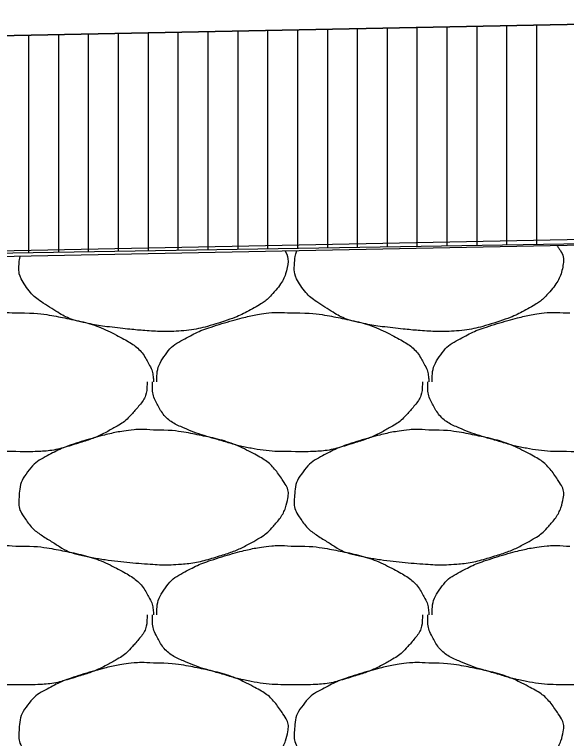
# Model space of a CAD drawing. Extents: x 1373719 to 1374161, y 379835 to 380167.
# Drawn here: x 1373963.581 to 1373964.505, y 379975.406 to 379976.619 of the extents above; entities that cross this region are included whole.
import ezdxf

# ---------------------------------------------------------------- set-up
doc = ezdxf.new("R2010")
doc.units = 0
for name, color, linetype in [('ACHM Surface', 7, 'Continuous'), ('Aggregate Base Course', 7, 'Continuous'), ('Pavement Layers', 7, 'Continuous'), ('SIGNATURE', 7, 'Continuous')]:
    doc.layers.add(name, color=color, linetype=linetype)

msp = doc.modelspace()

# ---------------------------------------------------------------- linework, layer by layer
msp.add_line((1373965.3548, 379976.6186), (1373948.8548, 379976.2886))
at = {"layer": 'ACHM Surface'}
for p, q in [((1373964.3055, 379976.2314), (1373964.3055, 379976.5976)), ((1373964.3555, 379976.2322), (1373964.3555, 379976.5986)), ((1373964.4055, 379976.233), (1373964.4055, 379976.5996)), ((1373964.4555, 379976.2338), (1373964.4555, 379976.6006)), ((1373963.7055, 379976.2215), (1373963.7055, 379976.5856)), ((1373963.7555, 379976.2223), (1373963.7555, 379976.5866)), ((1373963.8055, 379976.2232), (1373963.8055, 379976.5876)), ((1373963.8555, 379976.224), (1373963.8555, 379976.5886)), ((1373963.9055, 379976.2248), (1373963.9055, 379976.5896)), ((1373963.9555, 379976.2256), (1373963.9555, 379976.5906)), ((1373964.0055, 379976.2264), (1373964.0055, 379976.5916)), ((1373964.0555, 379976.2273), (1373964.0555, 379976.5926)), ((1373964.1055, 379976.2281), (1373964.1055, 379976.5936)), ((1373964.1555, 379976.2289), (1373964.1555, 379976.5946)), ((1373964.2055, 379976.2297), (1373964.2055, 379976.5956)), ((1373964.2555, 379976.2305), (1373964.2555, 379976.5966)), ((1373963.6055, 379976.2199), (1373963.6055, 379976.5836)), ((1373963.6555, 379976.2207), (1373963.6555, 379976.5846))]:
    msp.add_line(p, q, dxfattribs=at)
at = {"layer": 'Aggregate Base Course'}
for points, degree in [([(1373964.0344, 379976.2222), (1373964.0384, 379976.2148), (1373964.0403, 379976.2068), (1373964.0359, 379976.1827), (1373964.0271, 379976.1659), (1373964.0053, 379976.1416), (1373963.997, 379976.1352), (1373963.9686, 379976.1191), (1373963.9507, 379976.1104), (1373963.9054, 379976.0961), (1373963.8799, 379976.0896), (1373963.8404, 379976.0872), (1373963.8271, 379976.0871), (1373963.7941, 379976.0893), (1373963.7744, 379976.0912), (1373963.7328, 379976.0958), (1373963.7113, 379976.0992), (1373963.6721, 379976.1083), (1373963.6569, 379976.1177), (1373963.6233, 379976.1388), (1373963.6088, 379976.1497), (1373963.5897, 379976.1789), (1373963.5884, 379976.1895), (1373963.5892, 379976.2042), (1373963.5897, 379976.2087), (1373963.5906, 379976.2133)], 3), ([(1373964.4894, 379976.2313), (1373964.4904, 379976.2297), (1373964.4915, 379976.2282), (1373964.4983, 379976.218), (1373964.5013, 379976.2082), (1373964.4967, 379976.1827), (1373964.4879, 379976.1659), (1373964.4661, 379976.1416), (1373964.4578, 379976.1352), (1373964.4294, 379976.1191), (1373964.4115, 379976.1104), (1373964.3662, 379976.0961), (1373964.3407, 379976.0896), (1373964.3012, 379976.0872), (1373964.2879, 379976.0871), (1373964.2549, 379976.0893), (1373964.2352, 379976.0912), (1373964.1936, 379976.0958), (1373964.1721, 379976.0992), (1373964.1329, 379976.1083), (1373964.1177, 379976.1177), (1373964.0841, 379976.1388), (1373964.0696, 379976.1497), (1373964.0505, 379976.1789), (1373964.0492, 379976.1895), (1373964.0502, 379976.2073), (1373964.0513, 379976.215), (1373964.0537, 379976.2226)], 3), ([(1373963.3586, 379976.0034), (1373963.3586, 379976.004), (1373963.3585, 379976.0046), (1373963.3586, 379976.0052), (1373963.3589, 379976.0204), (1373963.3632, 379976.0349), (1373963.373, 379976.0484), (1373963.3829, 379976.062), (1373963.3951, 379976.07), (1373963.409, 379976.0772), (1373963.4208, 379976.0834), (1373963.4324, 379976.0892), (1373963.445, 379976.0934), (1373963.4628, 379976.0994), (1373963.4807, 379976.1048), (1373963.499, 379976.1096), (1373963.5103, 379976.1125), (1373963.5216, 379976.115), (1373963.5332, 379976.1168), (1373963.5498, 379976.1194), (1373963.5669, 379976.12), (1373963.5836, 379976.1186)], 3), ([(1373963.5836, 379976.1186), (1373963.5854, 379976.1185), (1373963.5872, 379976.1187), (1373963.589, 379976.1186)], 2), ([(1373963.589, 379976.1186), (1373963.6153, 379976.1189), (1373963.6418, 379976.115), (1373963.6682, 379976.1096), (1373963.7004, 379976.103), (1373963.7301, 379976.0932), (1373963.76, 379976.0772), (1373963.7799, 379976.0665), (1373963.7958, 379976.0526), (1373963.8068, 379976.0322), (1373963.8115, 379976.0234), (1373963.8132, 379976.0145), (1373963.814, 379976.0052), (1373963.814, 379976.0046), (1373963.8141, 379976.004), (1373963.814, 379976.0034)], 3), ([(1373963.8194, 379976.0034), (1373963.8194, 379976.004), (1373963.8193, 379976.0046), (1373963.8194, 379976.0052), (1373963.8197, 379976.0204), (1373963.824, 379976.0349), (1373963.8338, 379976.0484), (1373963.8437, 379976.062), (1373963.8559, 379976.07), (1373963.8698, 379976.0772), (1373963.8816, 379976.0834), (1373963.8932, 379976.0892), (1373963.9058, 379976.0934), (1373963.9236, 379976.0994), (1373963.9415, 379976.1048), (1373963.9598, 379976.1096), (1373963.9711, 379976.1125), (1373963.9824, 379976.115), (1373963.994, 379976.1168), (1373964.0106, 379976.1194), (1373964.0277, 379976.12), (1373964.0444, 379976.1186)], 3), ([(1373964.0444, 379976.1186), (1373964.0462, 379976.1185), (1373964.048, 379976.1187), (1373964.0498, 379976.1186)], 2), ([(1373964.0498, 379976.1186), (1373964.0761, 379976.1189), (1373964.1026, 379976.115), (1373964.129, 379976.1096), (1373964.1612, 379976.103), (1373964.1909, 379976.0932), (1373964.2208, 379976.0772), (1373964.2407, 379976.0665), (1373964.2566, 379976.0526), (1373964.2676, 379976.0322), (1373964.2723, 379976.0234), (1373964.274, 379976.0145), (1373964.2748, 379976.0052), (1373964.2748, 379976.0046), (1373964.2749, 379976.004), (1373964.2748, 379976.0034)], 3), ([(1373964.2802, 379976.0034), (1373964.2802, 379976.004), (1373964.2801, 379976.0046), (1373964.2802, 379976.0052), (1373964.2805, 379976.0204), (1373964.2848, 379976.0349), (1373964.2946, 379976.0484), (1373964.3045, 379976.062), (1373964.3167, 379976.07), (1373964.3306, 379976.0772), (1373964.3424, 379976.0834), (1373964.354, 379976.0892), (1373964.3666, 379976.0934), (1373964.3844, 379976.0994), (1373964.4023, 379976.1048), (1373964.4206, 379976.1096), (1373964.4319, 379976.1125), (1373964.4432, 379976.115), (1373964.4548, 379976.1168), (1373964.4714, 379976.1194), (1373964.4885, 379976.12), (1373964.5052, 379976.1186)], 3), ([(1373964.5052, 379976.1186), (1373964.507, 379976.1185), (1373964.5088, 379976.1187), (1373964.5106, 379976.1186)], 2), ([(1373963.5836, 379975.8864), (1373963.5812, 379975.8864), (1373963.5788, 379975.8864), (1373963.5764, 379975.8864), (1373963.5565, 379975.8864), (1373963.5367, 379975.8882), (1373963.517, 379975.8918), (1373963.4959, 379975.8956), (1373963.4759, 379975.902), (1373963.4554, 379975.9079), (1373963.4378, 379975.9129), (1373963.4207, 379975.9186), (1373963.4036, 379975.926), (1373963.3845, 379975.9342), (1373963.3686, 379975.948), (1373963.3586, 379975.9674), (1373963.3534, 379975.9774), (1373963.3514, 379975.9875), (1373963.3514, 379975.998), (1373963.3514, 379975.9998), (1373963.3514, 379976.0016), (1373963.3514, 379976.0034)], 3), ([(1373963.8032, 379976.0034), (1373963.8032, 379976.0016), (1373963.8032, 379975.9998), (1373963.8032, 379975.998), (1373963.8025, 379975.9797), (1373963.7909, 379975.9639), (1373963.778, 379975.9494), (1373963.7698, 379975.9402), (1373963.7612, 379975.9336), (1373963.751, 379975.9278), (1373963.7328, 379975.9175), (1373963.7149, 379975.9088), (1373963.6952, 379975.9026), (1373963.6696, 379975.8945), (1373963.6441, 379975.8874), (1373963.6178, 379975.8864), (1373963.6064, 379975.8859), (1373963.5949, 379975.8859), (1373963.5836, 379975.8864)], 3), ([(1373964.0444, 379975.8864), (1373964.042, 379975.8864), (1373964.0396, 379975.8864), (1373964.0372, 379975.8864), (1373964.0173, 379975.8864), (1373963.9975, 379975.8882), (1373963.9778, 379975.8918), (1373963.9567, 379975.8956), (1373963.9367, 379975.902), (1373963.9162, 379975.9079), (1373963.8986, 379975.9129), (1373963.8815, 379975.9186), (1373963.8644, 379975.926), (1373963.8453, 379975.9342), (1373963.8294, 379975.948), (1373963.8194, 379975.9674), (1373963.8142, 379975.9774), (1373963.8122, 379975.9875), (1373963.8122, 379975.998), (1373963.8122, 379975.9998), (1373963.8122, 379976.0016), (1373963.8122, 379976.0034)], 3), ([(1373964.264, 379976.0034), (1373964.264, 379976.0016), (1373964.264, 379975.9998), (1373964.264, 379975.998), (1373964.2633, 379975.9797), (1373964.2517, 379975.9639), (1373964.2388, 379975.9494), (1373964.2306, 379975.9402), (1373964.222, 379975.9336), (1373964.2118, 379975.9278), (1373964.1936, 379975.9175), (1373964.1757, 379975.9088), (1373964.156, 379975.9026), (1373964.1304, 379975.8945), (1373964.1049, 379975.8874), (1373964.0786, 379975.8864), (1373964.0672, 379975.8859), (1373964.0557, 379975.8859), (1373964.0444, 379975.8864)], 3), ([(1373964.5052, 379975.8864), (1373964.5028, 379975.8864), (1373964.5004, 379975.8864), (1373964.498, 379975.8864), (1373964.4781, 379975.8864), (1373964.4583, 379975.8882), (1373964.4386, 379975.8918), (1373964.4175, 379975.8956), (1373964.3975, 379975.902), (1373964.377, 379975.9079), (1373964.3594, 379975.9129), (1373964.3423, 379975.9186), (1373964.3252, 379975.926), (1373964.3061, 379975.9342), (1373964.2902, 379975.948), (1373964.2802, 379975.9674), (1373964.275, 379975.9774), (1373964.273, 379975.9875), (1373964.273, 379975.998), (1373964.273, 379975.9998), (1373964.273, 379976.0016), (1373964.273, 379976.0034)], 3), ([(1373964.7248, 379976.0034), (1373964.7248, 379976.0016), (1373964.7248, 379975.9998), (1373964.7248, 379975.998), (1373964.7241, 379975.9797), (1373964.7125, 379975.9639), (1373964.6996, 379975.9494), (1373964.6914, 379975.9402), (1373964.6828, 379975.9336), (1373964.6726, 379975.9278), (1373964.6544, 379975.9175), (1373964.6365, 379975.9088), (1373964.6168, 379975.9026), (1373964.5912, 379975.8945), (1373964.5657, 379975.8874), (1373964.5394, 379975.8864), (1373964.528, 379975.8859), (1373964.5165, 379975.8859), (1373964.5052, 379975.8864)], 3), ([(1373963.814, 379975.9224), (1373963.8403, 379975.9227), (1373963.8668, 379975.9188), (1373963.8932, 379975.9134), (1373963.9254, 379975.9068), (1373963.9551, 379975.897), (1373963.985, 379975.881), (1373964.0049, 379975.8703), (1373964.0185, 379975.8558), (1373964.0318, 379975.836), (1373964.0375, 379975.8274), (1373964.0405, 379975.8176), (1373964.039, 379975.809), (1373964.0359, 379975.7921), (1373964.0271, 379975.7753), (1373964.0138, 379975.7604), (1373964.0053, 379975.751), (1373963.997, 379975.7446), (1373963.9868, 379975.7388), (1373963.9686, 379975.7285), (1373963.9507, 379975.7198), (1373963.931, 379975.7136), (1373963.9054, 379975.7055), (1373963.8799, 379975.699), (1373963.8536, 379975.6974), (1373963.8404, 379975.6966), (1373963.8271, 379975.6965), (1373963.814, 379975.6974), (1373963.7941, 379975.6987), (1373963.7744, 379975.7006), (1373963.7546, 379975.7028), (1373963.7328, 379975.7052), (1373963.7113, 379975.7086), (1373963.6898, 379975.7136), (1373963.6721, 379975.7177), (1373963.6569, 379975.7271), (1373963.6412, 379975.737), (1373963.6233, 379975.7482), (1373963.6088, 379975.7591), (1373963.5962, 379975.7784), (1373963.5897, 379975.7883), (1373963.5884, 379975.7989), (1373963.589, 379975.809), (1373963.5898, 379975.8236), (1373963.5929, 379975.8383), (1373963.6034, 379975.8522), (1373963.614, 379975.8663), (1373963.6255, 379975.8738), (1373963.6394, 379975.881), (1373963.6512, 379975.8872), (1373963.6628, 379975.893), (1373963.6754, 379975.8972), (1373963.6932, 379975.9032), (1373963.7111, 379975.9086), (1373963.7294, 379975.9134), (1373963.7407, 379975.9163), (1373963.752, 379975.9188), (1373963.7636, 379975.9206), (1373963.7802, 379975.9232), (1373963.7973, 379975.9238), (1373963.814, 379975.9224)], 3), ([(1373964.2748, 379975.9224), (1373964.3011, 379975.9227), (1373964.3276, 379975.9188), (1373964.354, 379975.9134), (1373964.3862, 379975.9068), (1373964.4159, 379975.897), (1373964.4458, 379975.881), (1373964.4657, 379975.8703), (1373964.4793, 379975.8558), (1373964.4926, 379975.836), (1373964.4983, 379975.8274), (1373964.5013, 379975.8176), (1373964.4998, 379975.809), (1373964.4967, 379975.7921), (1373964.4879, 379975.7753), (1373964.4746, 379975.7604), (1373964.4661, 379975.751), (1373964.4578, 379975.7446), (1373964.4476, 379975.7388), (1373964.4294, 379975.7285), (1373964.4115, 379975.7198), (1373964.3918, 379975.7136), (1373964.3662, 379975.7055), (1373964.3407, 379975.699), (1373964.3144, 379975.6974), (1373964.3012, 379975.6966), (1373964.2879, 379975.6965), (1373964.2748, 379975.6974), (1373964.2549, 379975.6987), (1373964.2352, 379975.7006), (1373964.2154, 379975.7028), (1373964.1936, 379975.7052), (1373964.1721, 379975.7086), (1373964.1506, 379975.7136), (1373964.1329, 379975.7177), (1373964.1177, 379975.7271), (1373964.102, 379975.737), (1373964.0841, 379975.7482), (1373964.0696, 379975.7591), (1373964.057, 379975.7784), (1373964.0505, 379975.7883), (1373964.0492, 379975.7989), (1373964.0498, 379975.809), (1373964.0506, 379975.8236), (1373964.0537, 379975.8383), (1373964.0642, 379975.8522), (1373964.0748, 379975.8663), (1373964.0863, 379975.8738), (1373964.1002, 379975.881), (1373964.112, 379975.8872), (1373964.1236, 379975.893), (1373964.1362, 379975.8972), (1373964.154, 379975.9032), (1373964.1719, 379975.9086), (1373964.1902, 379975.9134), (1373964.2015, 379975.9163), (1373964.2128, 379975.9188), (1373964.2244, 379975.9206), (1373964.241, 379975.9232), (1373964.2581, 379975.9238), (1373964.2748, 379975.9224)], 3), ([(1373963.3586, 379975.6128), (1373963.3586, 379975.6134), (1373963.3585, 379975.614), (1373963.3586, 379975.6146), (1373963.3589, 379975.6298), (1373963.3632, 379975.6443), (1373963.373, 379975.6578), (1373963.3829, 379975.6714), (1373963.3951, 379975.6794), (1373963.409, 379975.6866), (1373963.4208, 379975.6928), (1373963.4324, 379975.6986), (1373963.445, 379975.7028), (1373963.4628, 379975.7088), (1373963.4807, 379975.7142), (1373963.499, 379975.719), (1373963.5103, 379975.7219), (1373963.5216, 379975.7244), (1373963.5332, 379975.7262), (1373963.5498, 379975.7288), (1373963.5669, 379975.7294), (1373963.5836, 379975.728)], 3), ([(1373963.5836, 379975.728), (1373963.5854, 379975.7279), (1373963.5872, 379975.7281), (1373963.589, 379975.728)], 2), ([(1373963.589, 379975.728), (1373963.6153, 379975.7283), (1373963.6418, 379975.7244), (1373963.6682, 379975.719), (1373963.7004, 379975.7124), (1373963.7301, 379975.7026), (1373963.76, 379975.6866), (1373963.7799, 379975.6759), (1373963.7958, 379975.662), (1373963.8068, 379975.6416), (1373963.8115, 379975.6328), (1373963.8132, 379975.6239), (1373963.814, 379975.6146), (1373963.814, 379975.614), (1373963.8141, 379975.6134), (1373963.814, 379975.6128)], 3), ([(1373963.8194, 379975.6128), (1373963.8194, 379975.6134), (1373963.8193, 379975.614), (1373963.8194, 379975.6146), (1373963.8197, 379975.6298), (1373963.824, 379975.6443), (1373963.8338, 379975.6578), (1373963.8437, 379975.6714), (1373963.8559, 379975.6794), (1373963.8698, 379975.6866), (1373963.8816, 379975.6928), (1373963.8932, 379975.6986), (1373963.9058, 379975.7028), (1373963.9236, 379975.7088), (1373963.9415, 379975.7142), (1373963.9598, 379975.719), (1373963.9711, 379975.7219), (1373963.9824, 379975.7244), (1373963.994, 379975.7262), (1373964.0106, 379975.7288), (1373964.0277, 379975.7294), (1373964.0444, 379975.728)], 3), ([(1373964.0444, 379975.728), (1373964.0462, 379975.7279), (1373964.048, 379975.7281), (1373964.0498, 379975.728)], 2), ([(1373964.0498, 379975.728), (1373964.0761, 379975.7283), (1373964.1026, 379975.7244), (1373964.129, 379975.719), (1373964.1612, 379975.7124), (1373964.1909, 379975.7026), (1373964.2208, 379975.6866), (1373964.2407, 379975.6759), (1373964.2566, 379975.662), (1373964.2676, 379975.6416), (1373964.2723, 379975.6328), (1373964.274, 379975.6239), (1373964.2748, 379975.6146), (1373964.2748, 379975.614), (1373964.2749, 379975.6134), (1373964.2748, 379975.6128)], 3), ([(1373964.2802, 379975.6128), (1373964.2802, 379975.6134), (1373964.2801, 379975.614), (1373964.2802, 379975.6146), (1373964.2805, 379975.6298), (1373964.2848, 379975.6443), (1373964.2946, 379975.6578), (1373964.3045, 379975.6714), (1373964.3167, 379975.6794), (1373964.3306, 379975.6866), (1373964.3424, 379975.6928), (1373964.354, 379975.6986), (1373964.3666, 379975.7028), (1373964.3844, 379975.7088), (1373964.4023, 379975.7142), (1373964.4206, 379975.719), (1373964.4319, 379975.7219), (1373964.4432, 379975.7244), (1373964.4548, 379975.7262), (1373964.4714, 379975.7288), (1373964.4885, 379975.7294), (1373964.5052, 379975.728)], 3), ([(1373964.5052, 379975.728), (1373964.507, 379975.7279), (1373964.5088, 379975.7281), (1373964.5106, 379975.728)], 2), ([(1373963.5836, 379975.4958), (1373963.5812, 379975.4958), (1373963.5788, 379975.4958), (1373963.5764, 379975.4958), (1373963.5565, 379975.4958), (1373963.5367, 379975.4976), (1373963.517, 379975.5012), (1373963.4959, 379975.505), (1373963.4759, 379975.5114), (1373963.4554, 379975.5173), (1373963.4378, 379975.5223), (1373963.4207, 379975.528), (1373963.4036, 379975.5354), (1373963.3845, 379975.5436), (1373963.3686, 379975.5574), (1373963.3586, 379975.5768), (1373963.3534, 379975.5868), (1373963.3514, 379975.5969), (1373963.3514, 379975.6074), (1373963.3514, 379975.6092), (1373963.3514, 379975.611), (1373963.3514, 379975.6128)], 3), ([(1373963.8032, 379975.6128), (1373963.8032, 379975.611), (1373963.8032, 379975.6092), (1373963.8032, 379975.6074), (1373963.8025, 379975.5891), (1373963.7909, 379975.5733), (1373963.778, 379975.5588), (1373963.7698, 379975.5496), (1373963.7612, 379975.543), (1373963.751, 379975.5372), (1373963.7328, 379975.5269), (1373963.7149, 379975.5182), (1373963.6952, 379975.512), (1373963.6696, 379975.5039), (1373963.6441, 379975.4968), (1373963.6178, 379975.4958), (1373963.6064, 379975.4953), (1373963.5949, 379975.4953), (1373963.5836, 379975.4958)], 3), ([(1373964.0444, 379975.4958), (1373964.042, 379975.4958), (1373964.0396, 379975.4958), (1373964.0372, 379975.4958), (1373964.0173, 379975.4958), (1373963.9975, 379975.4976), (1373963.9778, 379975.5012), (1373963.9567, 379975.505), (1373963.9367, 379975.5114), (1373963.9162, 379975.5173), (1373963.8986, 379975.5223), (1373963.8815, 379975.528), (1373963.8644, 379975.5354), (1373963.8453, 379975.5436), (1373963.8294, 379975.5574), (1373963.8194, 379975.5768), (1373963.8142, 379975.5868), (1373963.8122, 379975.5969), (1373963.8122, 379975.6074), (1373963.8122, 379975.6092), (1373963.8122, 379975.611), (1373963.8122, 379975.6128)], 3), ([(1373964.264, 379975.6128), (1373964.264, 379975.611), (1373964.264, 379975.6092), (1373964.264, 379975.6074), (1373964.2633, 379975.5891), (1373964.2517, 379975.5733), (1373964.2388, 379975.5588), (1373964.2306, 379975.5496), (1373964.222, 379975.543), (1373964.2118, 379975.5372), (1373964.1936, 379975.5269), (1373964.1757, 379975.5182), (1373964.156, 379975.512), (1373964.1304, 379975.5039), (1373964.1049, 379975.4968), (1373964.0786, 379975.4958), (1373964.0672, 379975.4953), (1373964.0557, 379975.4953), (1373964.0444, 379975.4958)], 3), ([(1373964.5052, 379975.4958), (1373964.5028, 379975.4958), (1373964.5004, 379975.4958), (1373964.498, 379975.4958), (1373964.4781, 379975.4958), (1373964.4583, 379975.4976), (1373964.4386, 379975.5012), (1373964.4175, 379975.505), (1373964.3975, 379975.5114), (1373964.377, 379975.5173), (1373964.3594, 379975.5223), (1373964.3423, 379975.528), (1373964.3252, 379975.5354), (1373964.3061, 379975.5436), (1373964.2902, 379975.5574), (1373964.2802, 379975.5768), (1373964.275, 379975.5868), (1373964.273, 379975.5969), (1373964.273, 379975.6074), (1373964.273, 379975.6092), (1373964.273, 379975.611), (1373964.273, 379975.6128)], 3), ([(1373964.7248, 379975.6128), (1373964.7248, 379975.611), (1373964.7248, 379975.6092), (1373964.7248, 379975.6074), (1373964.7241, 379975.5891), (1373964.7125, 379975.5733), (1373964.6996, 379975.5588), (1373964.6914, 379975.5496), (1373964.6828, 379975.543), (1373964.6726, 379975.5372), (1373964.6544, 379975.5269), (1373964.6365, 379975.5182), (1373964.6168, 379975.512), (1373964.5912, 379975.5039), (1373964.5657, 379975.4968), (1373964.5394, 379975.4958), (1373964.528, 379975.4953), (1373964.5165, 379975.4953), (1373964.5052, 379975.4958)], 3), ([(1373963.814, 379975.5318), (1373963.8403, 379975.5321), (1373963.8668, 379975.5282), (1373963.8932, 379975.5228), (1373963.9254, 379975.5162), (1373963.9551, 379975.5064), (1373963.985, 379975.4904), (1373964.0049, 379975.4797), (1373964.0185, 379975.4652), (1373964.0318, 379975.4454), (1373964.0375, 379975.4368), (1373964.0405, 379975.427), (1373964.039, 379975.4184), (1373964.0359, 379975.4015), (1373964.0271, 379975.3847), (1373964.0138, 379975.3698), (1373964.0053, 379975.3604), (1373963.997, 379975.354), (1373963.9868, 379975.3482), (1373963.9686, 379975.3379), (1373963.9507, 379975.3292), (1373963.931, 379975.323), (1373963.9054, 379975.3149), (1373963.8799, 379975.3084), (1373963.8536, 379975.3068), (1373963.8404, 379975.306), (1373963.8271, 379975.3059), (1373963.814, 379975.3068), (1373963.7941, 379975.3081), (1373963.7744, 379975.31), (1373963.7546, 379975.3122), (1373963.7328, 379975.3146), (1373963.7113, 379975.318), (1373963.6898, 379975.323), (1373963.6721, 379975.3271), (1373963.6569, 379975.3365), (1373963.6412, 379975.3464), (1373963.6233, 379975.3576), (1373963.6088, 379975.3685), (1373963.5962, 379975.3878), (1373963.5897, 379975.3977), (1373963.5884, 379975.4083), (1373963.589, 379975.4184), (1373963.5898, 379975.433), (1373963.5929, 379975.4477), (1373963.6034, 379975.4616), (1373963.614, 379975.4757), (1373963.6255, 379975.4832), (1373963.6394, 379975.4904), (1373963.6512, 379975.4966), (1373963.6628, 379975.5024), (1373963.6754, 379975.5066), (1373963.6932, 379975.5126), (1373963.7111, 379975.518), (1373963.7294, 379975.5228), (1373963.7407, 379975.5257), (1373963.752, 379975.5282), (1373963.7636, 379975.53), (1373963.7802, 379975.5326), (1373963.7973, 379975.5332), (1373963.814, 379975.5318)], 3), ([(1373964.2748, 379975.5318), (1373964.3011, 379975.5321), (1373964.3276, 379975.5282), (1373964.354, 379975.5228), (1373964.3862, 379975.5162), (1373964.4159, 379975.5064), (1373964.4458, 379975.4904), (1373964.4657, 379975.4797), (1373964.4793, 379975.4652), (1373964.4926, 379975.4454), (1373964.4983, 379975.4368), (1373964.5013, 379975.427), (1373964.4998, 379975.4184), (1373964.4967, 379975.4015), (1373964.4879, 379975.3847), (1373964.4746, 379975.3698), (1373964.4661, 379975.3604), (1373964.4578, 379975.354), (1373964.4476, 379975.3482), (1373964.4294, 379975.3379), (1373964.4115, 379975.3292), (1373964.3918, 379975.323), (1373964.3662, 379975.3149), (1373964.3407, 379975.3084), (1373964.3144, 379975.3068), (1373964.3012, 379975.306), (1373964.2879, 379975.3059), (1373964.2748, 379975.3068), (1373964.2549, 379975.3081), (1373964.2352, 379975.31), (1373964.2154, 379975.3122), (1373964.1936, 379975.3146), (1373964.1721, 379975.318), (1373964.1506, 379975.323), (1373964.1329, 379975.3271), (1373964.1177, 379975.3365), (1373964.102, 379975.3464), (1373964.0841, 379975.3576), (1373964.0696, 379975.3685), (1373964.057, 379975.3878), (1373964.0505, 379975.3977), (1373964.0492, 379975.4083), (1373964.0498, 379975.4184), (1373964.0506, 379975.433), (1373964.0537, 379975.4477), (1373964.0642, 379975.4616), (1373964.0748, 379975.4757), (1373964.0863, 379975.4832), (1373964.1002, 379975.4904), (1373964.112, 379975.4966), (1373964.1236, 379975.5024), (1373964.1362, 379975.5066), (1373964.154, 379975.5126), (1373964.1719, 379975.518), (1373964.1902, 379975.5228), (1373964.2015, 379975.5257), (1373964.2128, 379975.5282), (1373964.2244, 379975.53), (1373964.241, 379975.5326), (1373964.2581, 379975.5332), (1373964.2748, 379975.5318)], 3)]:
    msp.add_open_spline(points, degree=degree, dxfattribs=at)
at = {"layer": 'Pavement Layers'}
msp.add_line((1373965.3548, 379976.2486), (1373948.8572, 379975.9186), dxfattribs=at)
at = {"layer": 'SIGNATURE'}
msp.add_line((1373965.3548, 379976.258), (1373948.8599, 379975.9281), dxfattribs=at)
for points in [[(1373945.8548, 379975.7985), (1373946.2404, 379976.184), (1373948.8548, 379976.2886), (1373965.3548, 379976.6186), (1373981.8548, 379976.2886), (1373984.4692, 379976.184), (1373984.8548, 379975.7985), (1373981.8473, 379975.9188), (1373965.3548, 379976.2486), (1373948.8623, 379975.9188)], [(1373961.0836, 379974.2329), (1373962.7242, 379976.2054), (1373965.3548, 379976.2486), (1373968.4651, 379976.1864), (1373969.7589, 379974.2302), (1373965.3548, 379974.3183)]]:
    msp.add_lwpolyline(points, close=True, dxfattribs=at)

doc.saveas('drawing.dxf')
